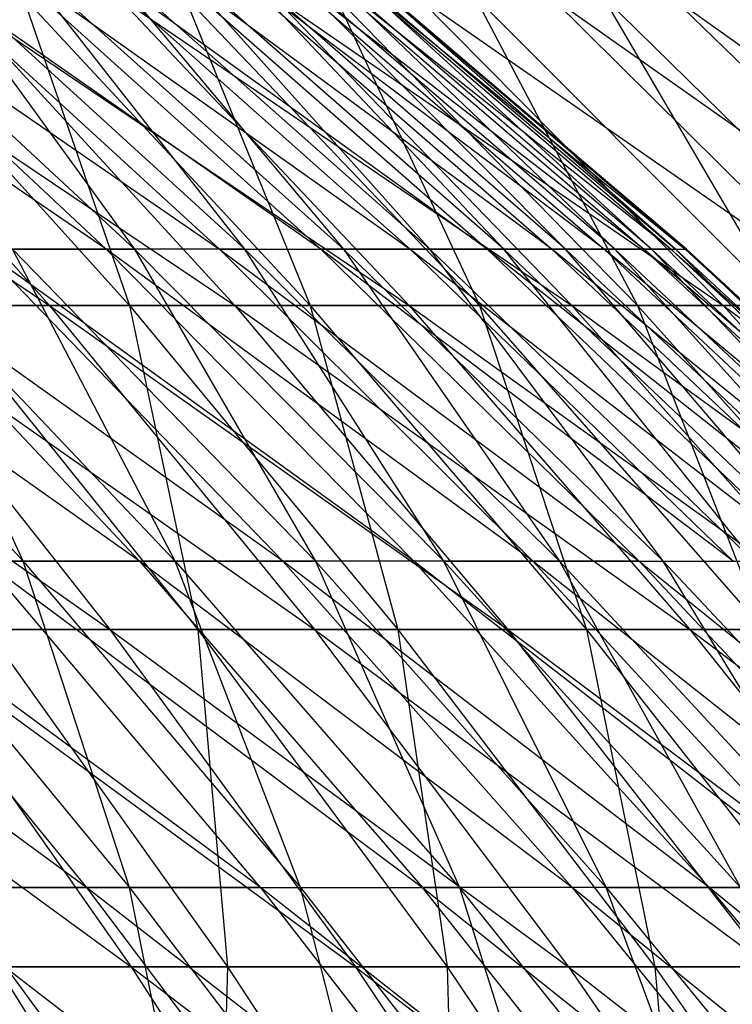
# Model space of a CAD drawing. Extents: x -125 to 125, y -143 to 0.
# Tile 347 of 406: x 32.74 to 36.61, y -42.92 to -37.58. Entities that reach past the tile are written whole.
import ezdxf

# ---------------------------------------------------------------- set-up
doc = ezdxf.new("R2010")
doc.units = 0
doc.header["$LTSCALE"] = 25.4
doc.layers.get('0').update_dxf_attribs({"linetype": 'CONTINUOUS'})

# ---------------------------------------------------------------- blocks, each defined once
blk = doc.blocks.new('NL2500027000_STL_3')
at = {"color": 0}
for p, q in [((33.2087, -38.8231, 14.8213), (30.8309, -37.2067, 15.4064)), ((33.2087, -38.8231, 14.8213), (30.8309, -37.2067, 15.4064)), ((31.4736, -37.2067, 14.0469), (33.2087, -38.8231, 14.8213)), ((31.4736, -37.2067, 14.0469), (33.2087, -38.8231, 14.8213)), ((31.4736, -37.2067, 14.0469), (33.8236, -38.8231, 13.3586)), ((31.4736, -37.2067, 14.0469), (33.8236, -38.8231, 13.3586)), ((31.6197, -37.2067, -13.7148), (33.3628, -38.8231, -14.4709)), ((31.6197, -37.2067, -13.7148), (33.3628, -38.8231, -14.4709)), ((34.3741, -38.8231, 11.8705), (32.0563, -37.2067, 12.6606)), ((33.8236, -38.8231, 13.3586), (32.0563, -37.2067, 12.6606)), ((34.3741, -38.8231, 11.8705), (32.0563, -37.2067, 12.6606)), ((33.8236, -38.8231, 13.3586), (32.0563, -37.2067, 12.6606)), ((33.9623, -38.8231, -13.0019), (32.1878, -37.2067, -12.3225)), ((32.1878, -37.2067, -12.3225), (33.3628, -38.8231, -14.4709)), ((33.9623, -38.8231, -13.0019), (32.1878, -37.2067, -12.3225)), ((32.1878, -37.2067, -12.3225), (33.3628, -38.8231, -14.4709)), ((32.5781, -37.2067, 11.2503), (34.3741, -38.8231, 11.8705)), ((32.5781, -37.2067, 11.2503), (34.3741, -38.8231, 11.8705)), ((32.5781, -37.2067, 11.2503), (34.8591, -38.8231, 10.3599)), ((32.5781, -37.2067, 11.2503), (34.8591, -38.8231, 10.3599)), ((33.9623, -38.8231, -13.0019), (32.6947, -37.2067, -10.9068)), ((32.6947, -37.2067, -10.9068), (34.4971, -38.8231, -11.5081)), ((32.6947, -37.2067, -10.9068), (34.4971, -38.8231, -11.5081)), ((33.9623, -38.8231, -13.0019), (32.6947, -37.2067, -10.9068)), ((35.2779, -38.8231, 8.8295), (33.0378, -37.2067, 9.8186)), ((33.0378, -37.2067, 9.8186), (34.8591, -38.8231, 10.3599)), ((33.0378, -37.2067, 9.8186), (34.8591, -38.8231, 10.3599)), ((35.2779, -38.8231, 8.8295), (33.0378, -37.2067, 9.8186)), ((33.1393, -37.2067, -9.4703), (34.4971, -38.8231, -11.5081)), ((34.9663, -38.8231, -9.9924), (33.1393, -37.2067, -9.4703)), ((34.9663, -38.8231, -9.9924), (33.1393, -37.2067, -9.4703)), ((33.1393, -37.2067, -9.4703), (34.4971, -38.8231, -11.5081)), ((35.6294, -38.8231, 7.2823), (33.4346, -37.2067, 8.3681)), ((33.4346, -37.2067, 8.3681), (35.2779, -38.8231, 8.8295)), ((33.4346, -37.2067, 8.3681), (35.2779, -38.8231, 8.8295)), ((35.6294, -38.8231, 7.2823), (33.4346, -37.2067, 8.3681)), ((34.9663, -38.8231, -9.9924), (33.5208, -37.2067, -8.0158)), ((34.9663, -38.8231, -9.9924), (33.5208, -37.2067, -8.0158)), ((35.3688, -38.8231, -8.4577), (33.5208, -37.2067, -8.0158)), ((35.3688, -38.8231, -8.4577), (33.5208, -37.2067, -8.0158)), ((35.9132, -38.8231, 5.7212), (33.7678, -37.2067, 6.9018)), ((33.7678, -37.2067, 6.9018), (35.6294, -38.8231, 7.2823)), ((33.7678, -37.2067, 6.9018), (35.6294, -38.8231, 7.2823)), ((35.9132, -38.8231, 5.7212), (33.7678, -37.2067, 6.9018)), ((35.3688, -38.8231, -8.4577), (33.8386, -37.2067, -6.546)), ((35.3688, -38.8231, -8.4577), (33.8386, -37.2067, -6.546)), ((35.7041, -38.8231, -6.9069), (33.8386, -37.2067, -6.546)), ((35.7041, -38.8231, -6.9069), (33.8386, -37.2067, -6.546)), ((36.1285, -38.8231, 4.1492), (34.0367, -37.2067, 5.4223)), ((34.0367, -37.2067, 5.4223), (35.9132, -38.8231, 5.7212)), ((34.0367, -37.2067, 5.4223), (35.9132, -38.8231, 5.7212)), ((36.1285, -38.8231, 4.1492), (34.0367, -37.2067, 5.4223)), ((35.7041, -38.8231, -6.9069), (34.0919, -37.2067, -5.0637)), ((35.7041, -38.8231, -6.9069), (34.0919, -37.2067, -5.0637)), ((35.9714, -38.8231, -5.3429), (34.0919, -37.2067, -5.0637)), ((35.9714, -38.8231, -5.3429), (34.0919, -37.2067, -5.0637)), ((36.2751, -38.8231, 2.5694), (34.2408, -37.2067, 3.9325)), ((34.2408, -37.2067, 3.9325), (36.1285, -38.8231, 4.1492)), ((34.2408, -37.2067, 3.9325), (36.1285, -38.8231, 4.1492)), ((36.2751, -38.8231, 2.5694), (34.2408, -37.2067, 3.9325)), ((35.9714, -38.8231, -5.3429), (34.2803, -37.2067, -3.5718)), ((35.9714, -38.8231, -5.3429), (34.2803, -37.2067, -3.5718)), ((36.1702, -38.8231, -3.7688), (34.2803, -37.2067, -3.5718)), ((36.1702, -38.8231, -3.7688), (34.2803, -37.2067, -3.5718)), ((36.2751, -38.8231, 2.5694), (34.3798, -37.2067, 2.4351)), ((34.3798, -37.2067, 2.4351), (36.3527, -38.8231, 0.9846)), ((36.2751, -38.8231, 2.5694), (34.3798, -37.2067, 2.4351)), ((34.3798, -37.2067, 2.4351), (36.3527, -38.8231, 0.9846)), ((34.4035, -37.2067, -2.0732), (36.3002, -38.8231, -2.1874)), ((36.1702, -38.8231, -3.7688), (34.4035, -37.2067, -2.0732)), ((36.1702, -38.8231, -3.7688), (34.4035, -37.2067, -2.0732)), ((34.4035, -37.2067, -2.0732), (36.3002, -38.8231, -2.1874)), ((36.361, -38.8231, -0.602), (34.4533, -37.2067, 0.9332)), ((34.4533, -37.2067, 0.9332), (36.3527, -38.8231, 0.9846)), ((34.4533, -37.2067, 0.9332), (36.3527, -38.8231, 0.9846)), ((36.361, -38.8231, -0.602), (34.4533, -37.2067, 0.9332)), ((36.3002, -38.8231, -2.1874), (34.4612, -37.2067, -0.5705)), ((34.4612, -37.2067, -0.5705), (36.361, -38.8231, -0.602)), ((34.4612, -37.2067, -0.5705), (36.361, -38.8231, -0.602)), ((36.3002, -38.8231, -2.1874), (34.4612, -37.2067, -0.5705)), ((30.388, -37.4489, 24.7565), (32.9014, -39.1303, 24.5712)), ((30.388, -37.4489, 24.7565), (32.9014, -39.1303, 24.5712)), ((31.4047, -37.4489, 23.4534), (33.908, -39.1303, 23.1624)), ((31.4047, -37.4489, 23.4534), (33.908, -39.1303, 23.1624)), ((31.4047, -37.4489, 23.4534), (32.9014, -39.1303, 24.5712)), ((31.4047, -37.4489, 23.4534), (32.9014, -39.1303, 24.5712)), ((31.8182, -37.4489, -22.8893), (33.3347, -39.1303, -23.9802)), ((31.8182, -37.4489, -22.8893), (33.3347, -39.1303, -23.9802)), ((32.3655, -37.4489, 22.1087), (34.8543, -39.1303, 21.7123)), ((32.3655, -37.4489, 22.1087), (34.8543, -39.1303, 21.7123)), ((32.3655, -37.4489, 22.1087), (33.908, -39.1303, 23.1624)), ((32.3655, -37.4489, 22.1087), (33.908, -39.1303, 23.1624)), ((32.7548, -37.4489, -21.5276), (33.3347, -39.1303, -23.9802)), ((32.7548, -37.4489, -21.5276), (33.3347, -39.1303, -23.9802)), ((32.7548, -37.4489, -21.5276), (34.316, -39.1303, -22.5536)), ((32.7548, -37.4489, -21.5276), (34.316, -39.1303, -22.5536)), ((33.2687, -37.4489, 20.7246), (35.7386, -39.1303, 20.2237)), ((33.2687, -37.4489, 20.7246), (35.7386, -39.1303, 20.2237)), ((33.2687, -37.4489, 20.7246), (34.8543, -39.1303, 21.7123)), ((33.2687, -37.4489, 20.7246), (34.8543, -39.1303, 21.7123)), ((33.6333, -37.4489, -20.1276), (34.316, -39.1303, -22.5536)), ((33.6333, -37.4489, -20.1276), (34.316, -39.1303, -22.5536)), ((33.6333, -37.4489, -20.1276), (35.2362, -39.1303, -21.0869)), ((33.6333, -37.4489, -20.1276), (35.2362, -39.1303, -21.0869)), ((34.1128, -37.4489, 19.3037), (36.5594, -39.1303, 18.6991)), ((34.1128, -37.4489, 19.3037), (36.5594, -39.1303, 18.6991)), ((34.1128, -37.4489, 19.3037), (35.7386, -39.1303, 20.2237)), ((34.1128, -37.4489, 19.3037), (35.7386, -39.1303, 20.2237)), ((34.4519, -37.4489, -18.6918), (35.2362, -39.1303, -21.0869)), ((34.4519, -37.4489, -18.6918), (35.2362, -39.1303, -21.0869)), ((34.4519, -37.4489, -18.6918), (36.0939, -39.1303, -19.5827)), ((34.4519, -37.4489, -18.6918), (36.0939, -39.1303, -19.5827)), ((34.8963, -37.4489, 17.8484), (37.3152, -39.1303, 17.1413)), ((34.8963, -37.4489, 17.8484), (37.3152, -39.1303, 17.1413)), ((34.8963, -37.4489, 17.8484), (36.5594, -39.1303, 18.6991)), ((34.8963, -37.4489, 17.8484), (36.5594, -39.1303, 18.6991)), ((35.2092, -37.4489, -17.2229), (36.0939, -39.1303, -19.5827)), ((35.2092, -37.4489, -17.2229), (36.0939, -39.1303, -19.5827)), ((35.2092, -37.4489, -17.2229), (36.8873, -39.1303, -18.0437)), ((35.2092, -37.4489, -17.2229), (36.8873, -39.1303, -18.0437)), ((35.6177, -37.4489, 16.3615), (38.0047, -39.1303, 15.5529)), ((35.6177, -37.4489, 16.3615), (38.0047, -39.1303, 15.5529)), ((35.6177, -37.4489, 16.3615), (37.3152, -39.1303, 17.1413)), ((35.6177, -37.4489, 16.3615), (37.3152, -39.1303, 17.1413)), ((35.904, -37.4489, -15.7232), (36.8873, -39.1303, -18.0437)), ((35.904, -37.4489, -15.7232), (36.8873, -39.1303, -18.0437)), ((35.904, -37.4489, -15.7232), (37.6152, -39.1303, -16.4726)), ((35.904, -37.4489, -15.7232), (37.6152, -39.1303, -16.4726)), ((36.2757, -37.4489, 14.8454), (38.6265, -39.1303, 13.937)), ((36.2757, -37.4489, 14.8454), (38.6265, -39.1303, 13.937)), ((36.2757, -37.4489, 14.8454), (38.0047, -39.1303, 15.5529)), ((36.2757, -37.4489, 14.8454), (38.0047, -39.1303, 15.5529)), ((33.3904, -40.5185, 18.5479), (30.99, -38.8231, 19.0291)), ((33.3904, -40.5185, 18.5479), (30.99, -38.8231, 19.0291)), ((31.1886, -38.8231, -18.7018), (32.7581, -40.5185, -19.643)), ((31.1886, -38.8231, -18.7018), (32.7581, -40.5185, -19.643)), ((34.1676, -40.5185, 17.0737), (31.7906, -38.8231, 17.6592)), ((31.7906, -38.8231, 17.6592), (33.3904, -40.5185, 18.5479)), ((31.7906, -38.8231, 17.6592), (33.3904, -40.5185, 18.5479)), ((34.1676, -40.5185, 17.0737), (31.7906, -38.8231, 17.6592)), ((32.7581, -40.5185, -19.643), (31.9747, -38.8231, -17.3236)), ((31.9747, -38.8231, -17.3236), (33.5837, -40.5185, -18.1954)), ((31.9747, -38.8231, -17.3236), (33.5837, -40.5185, -18.1954)), ((32.7581, -40.5185, -19.643), (31.9747, -38.8231, -17.3236)), ((33.2087, -38.8231, 14.8213), (32.5306, -38.8231, 16.2557)), ((33.2087, -38.8231, 14.8213), (32.5306, -38.8231, 16.2557)), ((34.8799, -40.5185, 15.5671), (32.5306, -38.8231, 16.2557)), ((32.5306, -38.8231, 16.2557), (34.1676, -40.5185, 17.0737)), ((32.5306, -38.8231, 16.2557), (34.1676, -40.5185, 17.0737)), ((34.8799, -40.5185, 15.5671), (32.5306, -38.8231, 16.2557)), ((33.5837, -40.5185, -18.1954), (32.6999, -38.8231, -15.9124)), ((32.6999, -38.8231, -15.9124), (33.3628, -38.8231, -14.4709)), ((32.6999, -38.8231, -15.9124), (33.3628, -38.8231, -14.4709)), ((32.6999, -38.8231, -15.9124), (34.3455, -40.5185, -16.7132)), ((32.6999, -38.8231, -15.9124), (34.3455, -40.5185, -16.7132)), ((33.5837, -40.5185, -18.1954), (32.6999, -38.8231, -15.9124)), ((33.8236, -38.8231, 13.3586), (33.2087, -38.8231, 14.8213)), ((33.8236, -38.8231, 13.3586), (33.2087, -38.8231, 14.8213)), ((35.5257, -40.5185, 14.0309), (33.2087, -38.8231, 14.8213)), ((33.2087, -38.8231, 14.8213), (34.8799, -40.5185, 15.5671)), ((33.2087, -38.8231, 14.8213), (34.8799, -40.5185, 15.5671)), ((35.5257, -40.5185, 14.0309), (33.2087, -38.8231, 14.8213)), ((35.0418, -40.5185, -15.1991), (33.3628, -38.8231, -14.4709)), ((33.3628, -38.8231, -14.4709), (34.3455, -40.5185, -16.7132)), ((35.0418, -40.5185, -15.1991), (33.3628, -38.8231, -14.4709)), ((33.9623, -38.8231, -13.0019), (33.3628, -38.8231, -14.4709)), ((33.9623, -38.8231, -13.0019), (33.3628, -38.8231, -14.4709)), ((33.3628, -38.8231, -14.4709), (34.3455, -40.5185, -16.7132)), ((33.8236, -38.8231, 13.3586), (35.5257, -40.5185, 14.0309)), ((33.8236, -38.8231, 13.3586), (35.5257, -40.5185, 14.0309)), ((33.8236, -38.8231, 13.3586), (36.1039, -40.5185, 12.4679)), ((33.8236, -38.8231, 13.3586), (36.1039, -40.5185, 12.4679)), ((33.8236, -38.8231, 13.3586), (34.3741, -38.8231, 11.8705)), ((33.8236, -38.8231, 13.3586), (34.3741, -38.8231, 11.8705)), ((35.0418, -40.5185, -15.1991), (33.9623, -38.8231, -13.0019)), ((33.9623, -38.8231, -13.0019), (34.4971, -38.8231, -11.5081)), ((33.9623, -38.8231, -13.0019), (34.4971, -38.8231, -11.5081)), ((33.9623, -38.8231, -13.0019), (35.6714, -40.5185, -13.6562)), ((33.9623, -38.8231, -13.0019), (35.6714, -40.5185, -13.6562)), ((35.0418, -40.5185, -15.1991), (33.9623, -38.8231, -13.0019)), ((34.8591, -38.8231, 10.3599), (34.3741, -38.8231, 11.8705)), ((34.8591, -38.8231, 10.3599), (34.3741, -38.8231, 11.8705)), ((36.6134, -40.5185, 10.8812), (34.3741, -38.8231, 11.8705)), ((36.1039, -40.5185, 12.4679), (34.3741, -38.8231, 11.8705)), ((36.6134, -40.5185, 10.8812), (34.3741, -38.8231, 11.8705)), ((36.1039, -40.5185, 12.4679), (34.3741, -38.8231, 11.8705)), ((34.4971, -38.8231, -11.5081), (35.6714, -40.5185, -13.6562)), ((36.2331, -40.5185, -12.0872), (34.4971, -38.8231, -11.5081)), ((34.4971, -38.8231, -11.5081), (34.9663, -38.8231, -9.9924)), ((34.4971, -38.8231, -11.5081), (34.9663, -38.8231, -9.9924)), ((36.2331, -40.5185, -12.0872), (34.4971, -38.8231, -11.5081)), ((34.4971, -38.8231, -11.5081), (35.6714, -40.5185, -13.6562)), ((34.8591, -38.8231, 10.3599), (36.6134, -40.5185, 10.8812)), ((34.8591, -38.8231, 10.3599), (36.6134, -40.5185, 10.8812)), ((34.8591, -38.8231, 10.3599), (37.0532, -40.5185, 9.2738)), ((35.2779, -38.8231, 8.8295), (34.8591, -38.8231, 10.3599)), ((35.2779, -38.8231, 8.8295), (34.8591, -38.8231, 10.3599)), ((34.8591, -38.8231, 10.3599), (37.0532, -40.5185, 9.2738)), ((36.2331, -40.5185, -12.0872), (34.9663, -38.8231, -9.9924)), ((36.2331, -40.5185, -12.0872), (34.9663, -38.8231, -9.9924)), ((36.7259, -40.5185, -10.4952), (34.9663, -38.8231, -9.9924)), ((34.9663, -38.8231, -9.9924), (35.3688, -38.8231, -8.4577)), ((34.9663, -38.8231, -9.9924), (35.3688, -38.8231, -8.4577)), ((36.7259, -40.5185, -10.4952), (34.9663, -38.8231, -9.9924)), ((35.6294, -38.8231, 7.2823), (35.2779, -38.8231, 8.8295)), ((35.6294, -38.8231, 7.2823), (35.2779, -38.8231, 8.8295)), ((37.4224, -40.5185, 7.6487), (35.2779, -38.8231, 8.8295)), ((35.2779, -38.8231, 8.8295), (37.0532, -40.5185, 9.2738)), ((35.2779, -38.8231, 8.8295), (37.0532, -40.5185, 9.2738)), ((37.4224, -40.5185, 7.6487), (35.2779, -38.8231, 8.8295)), ((36.7259, -40.5185, -10.4952), (35.3688, -38.8231, -8.4577)), ((36.7259, -40.5185, -10.4952), (35.3688, -38.8231, -8.4577)), ((37.1487, -40.5185, -8.8833), (35.3688, -38.8231, -8.4577)), ((35.3688, -38.8231, -8.4577), (35.7041, -38.8231, -6.9069)), ((35.3688, -38.8231, -8.4577), (35.7041, -38.8231, -6.9069)), ((37.1487, -40.5185, -8.8833), (35.3688, -38.8231, -8.4577)), ((35.9132, -38.8231, 5.7212), (35.6294, -38.8231, 7.2823)), ((35.9132, -38.8231, 5.7212), (35.6294, -38.8231, 7.2823)), ((37.7204, -40.5185, 6.0091), (35.6294, -38.8231, 7.2823)), ((35.6294, -38.8231, 7.2823), (37.4224, -40.5185, 7.6487)), ((35.6294, -38.8231, 7.2823), (37.4224, -40.5185, 7.6487)), ((37.7204, -40.5185, 6.0091), (35.6294, -38.8231, 7.2823)), ((37.1487, -40.5185, -8.8833), (35.7041, -38.8231, -6.9069)), ((37.1487, -40.5185, -8.8833), (35.7041, -38.8231, -6.9069)), ((37.5009, -40.5185, -7.2544), (35.7041, -38.8231, -6.9069)), ((35.7041, -38.8231, -6.9069), (35.9714, -38.8231, -5.3429)), ((35.7041, -38.8231, -6.9069), (35.9714, -38.8231, -5.3429)), ((37.5009, -40.5185, -7.2544), (35.7041, -38.8231, -6.9069)), ((36.1285, -38.8231, 4.1492), (35.9132, -38.8231, 5.7212)), ((36.1285, -38.8231, 4.1492), (35.9132, -38.8231, 5.7212)), ((37.9466, -40.5185, 4.3581), (35.9132, -38.8231, 5.7212)), ((35.9132, -38.8231, 5.7212), (37.7204, -40.5185, 6.0091)), ((35.9132, -38.8231, 5.7212), (37.7204, -40.5185, 6.0091)), ((37.9466, -40.5185, 4.3581), (35.9132, -38.8231, 5.7212)), ((37.5009, -40.5185, -7.2544), (35.9714, -38.8231, -5.3429)), ((37.5009, -40.5185, -7.2544), (35.9714, -38.8231, -5.3429)), ((37.7816, -40.5185, -5.6118), (35.9714, -38.8231, -5.3429)), ((35.9714, -38.8231, -5.3429), (36.1702, -38.8231, -3.7688)), ((35.9714, -38.8231, -5.3429), (36.1702, -38.8231, -3.7688)), ((37.7816, -40.5185, -5.6118), (35.9714, -38.8231, -5.3429)), ((36.2751, -38.8231, 2.5694), (36.1285, -38.8231, 4.1492)), ((36.2751, -38.8231, 2.5694), (36.1285, -38.8231, 4.1492)), ((38.1006, -40.5185, 2.6987), (36.1285, -38.8231, 4.1492)), ((36.1285, -38.8231, 4.1492), (37.9466, -40.5185, 4.3581)), ((36.1285, -38.8231, 4.1492), (37.9466, -40.5185, 4.3581)), ((38.1006, -40.5185, 2.6987), (36.1285, -38.8231, 4.1492)), ((37.7816, -40.5185, -5.6118), (36.1702, -38.8231, -3.7688)), ((37.7816, -40.5185, -5.6118), (36.1702, -38.8231, -3.7688)), ((37.9904, -40.5185, -3.9584), (36.1702, -38.8231, -3.7688)), ((36.1702, -38.8231, -3.7688), (36.3002, -38.8231, -2.1874)), ((36.1702, -38.8231, -3.7688), (36.3002, -38.8231, -2.1874)), ((37.9904, -40.5185, -3.9584), (36.1702, -38.8231, -3.7688)), ((38.1821, -40.5185, 1.0342), (36.2751, -38.8231, 2.5694)), ((36.2751, -38.8231, 2.5694), (36.3527, -38.8231, 0.9846)), ((36.2751, -38.8231, 2.5694), (36.3527, -38.8231, 0.9846)), ((36.2751, -38.8231, 2.5694), (38.1006, -40.5185, 2.6987)), ((36.2751, -38.8231, 2.5694), (38.1006, -40.5185, 2.6987)), ((38.1821, -40.5185, 1.0342), (36.2751, -38.8231, 2.5694)), ((36.3002, -38.8231, -2.1874), (36.361, -38.8231, -0.602)), ((36.3002, -38.8231, -2.1874), (36.361, -38.8231, -0.602)), ((36.3002, -38.8231, -2.1874), (38.1269, -40.5185, -2.2975)), ((37.9904, -40.5185, -3.9584), (36.3002, -38.8231, -2.1874)), ((37.9904, -40.5185, -3.9584), (36.3002, -38.8231, -2.1874)), ((36.3002, -38.8231, -2.1874), (38.1269, -40.5185, -2.2975)), ((38.1821, -40.5185, 1.0342), (36.3527, -38.8231, 0.9846)), ((36.3527, -38.8231, 0.9846), (38.1908, -40.5185, -0.6323)), ((38.1821, -40.5185, 1.0342), (36.3527, -38.8231, 0.9846)), ((36.361, -38.8231, -0.602), (36.3527, -38.8231, 0.9846)), ((36.361, -38.8231, -0.602), (36.3527, -38.8231, 0.9846)), ((36.3527, -38.8231, 0.9846), (38.1908, -40.5185, -0.6323)), ((38.1269, -40.5185, -2.2975), (36.361, -38.8231, -0.602)), ((36.361, -38.8231, -0.602), (38.1908, -40.5185, -0.6323)), ((36.361, -38.8231, -0.602), (38.1908, -40.5185, -0.6323)), ((38.1269, -40.5185, -2.2975), (36.361, -38.8231, -0.602)), ((30.7146, -39.1303, 27.2554), (33.2288, -40.8884, 27.0708)), ((30.7146, -39.1303, 27.2554), (33.2288, -40.8884, 27.0708)), ((31.8363, -39.1303, 25.9364), (32.9014, -39.1303, 24.5712)), ((31.8363, -39.1303, 25.9364), (32.9014, -39.1303, 24.5712)), ((31.8363, -39.1303, 25.9364), (34.3405, -40.8884, 25.6459)), ((31.8363, -39.1303, 25.9364), (34.3405, -40.8884, 25.6459)), ((31.8363, -39.1303, 25.9364), (33.2288, -40.8884, 27.0708)), ((31.8363, -39.1303, 25.9364), (33.2288, -40.8884, 27.0708)), ((33.3347, -39.1303, -23.9802), (32.2941, -39.1303, -25.3641)), ((32.2941, -39.1303, -25.3641), (33.7066, -40.8884, -26.4735)), ((32.2941, -39.1303, -25.3641), (33.7066, -40.8884, -26.4735)), ((33.3347, -39.1303, -23.9802), (32.2941, -39.1303, -25.3641)), ((32.9014, -39.1303, 24.5712), (33.908, -39.1303, 23.1624)), ((32.9014, -39.1303, 24.5712), (33.908, -39.1303, 23.1624)), ((32.9014, -39.1303, 24.5712), (35.3911, -40.8884, 24.1754)), ((32.9014, -39.1303, 24.5712), (35.3911, -40.8884, 24.1754)), ((32.9014, -39.1303, 24.5712), (34.3405, -40.8884, 25.6459)), ((32.9014, -39.1303, 24.5712), (34.3405, -40.8884, 25.6459)), ((34.316, -39.1303, -22.5536), (33.3347, -39.1303, -23.9802)), ((33.3347, -39.1303, -23.9802), (33.7066, -40.8884, -26.4735)), ((33.3347, -39.1303, -23.9802), (33.7066, -40.8884, -26.4735)), ((33.3347, -39.1303, -23.9802), (34.7926, -40.8884, -25.029)), ((33.3347, -39.1303, -23.9802), (34.7926, -40.8884, -25.029)), ((34.316, -39.1303, -22.5536), (33.3347, -39.1303, -23.9802)), ((33.908, -39.1303, 23.1624), (34.8543, -39.1303, 21.7123)), ((33.908, -39.1303, 23.1624), (34.8543, -39.1303, 21.7123)), ((33.908, -39.1303, 23.1624), (36.3788, -40.8884, 22.662)), ((33.908, -39.1303, 23.1624), (36.3788, -40.8884, 22.662)), ((33.908, -39.1303, 23.1624), (35.3911, -40.8884, 24.1754)), ((33.908, -39.1303, 23.1624), (35.3911, -40.8884, 24.1754)), ((35.2362, -39.1303, -21.0869), (34.316, -39.1303, -22.5536)), ((34.316, -39.1303, -22.5536), (34.7926, -40.8884, -25.029)), ((34.316, -39.1303, -22.5536), (34.7926, -40.8884, -25.029)), ((34.316, -39.1303, -22.5536), (35.8169, -40.8884, -23.54)), ((34.316, -39.1303, -22.5536), (35.8169, -40.8884, -23.54)), ((35.2362, -39.1303, -21.0869), (34.316, -39.1303, -22.5536)), ((34.8543, -39.1303, 21.7123), (35.7386, -39.1303, 20.2237)), ((34.8543, -39.1303, 21.7123), (35.7386, -39.1303, 20.2237)), ((34.8543, -39.1303, 21.7123), (37.3018, -40.8884, 21.1082)), ((34.8543, -39.1303, 21.7123), (37.3018, -40.8884, 21.1082)), ((34.8543, -39.1303, 21.7123), (36.3788, -40.8884, 22.662)), ((34.8543, -39.1303, 21.7123), (36.3788, -40.8884, 22.662)), ((36.0939, -39.1303, -19.5827), (35.2362, -39.1303, -21.0869)), ((35.2362, -39.1303, -21.0869), (35.8169, -40.8884, -23.54)), ((35.2362, -39.1303, -21.0869), (35.8169, -40.8884, -23.54)), ((35.2362, -39.1303, -21.0869), (36.7774, -40.8884, -22.0092)), ((35.2362, -39.1303, -21.0869), (36.7774, -40.8884, -22.0092)), ((36.0939, -39.1303, -19.5827), (35.2362, -39.1303, -21.0869)), ((35.7386, -39.1303, 20.2237), (36.5594, -39.1303, 18.6991)), ((35.7386, -39.1303, 20.2237), (36.5594, -39.1303, 18.6991)), ((35.7386, -39.1303, 20.2237), (38.1585, -40.8884, 19.517)), ((35.7386, -39.1303, 20.2237), (38.1585, -40.8884, 19.517)), ((35.7386, -39.1303, 20.2237), (37.3018, -40.8884, 21.1082)), ((35.7386, -39.1303, 20.2237), (37.3018, -40.8884, 21.1082)), ((36.8873, -39.1303, -18.0437), (36.0939, -39.1303, -19.5827)), ((36.0939, -39.1303, -19.5827), (36.7774, -40.8884, -22.0092)), ((36.0939, -39.1303, -19.5827), (36.7774, -40.8884, -22.0092)), ((36.0939, -39.1303, -19.5827), (37.6725, -40.8884, -20.4392)), ((36.0939, -39.1303, -19.5827), (37.6725, -40.8884, -20.4392)), ((36.8873, -39.1303, -18.0437), (36.0939, -39.1303, -19.5827)), ((36.5594, -39.1303, 18.6991), (37.3152, -39.1303, 17.1413)), ((36.5594, -39.1303, 18.6991), (37.3152, -39.1303, 17.1413)), ((36.5594, -39.1303, 18.6991), (38.9473, -40.8884, 17.891)), ((36.5594, -39.1303, 18.6991), (38.9473, -40.8884, 17.891)), ((36.5594, -39.1303, 18.6991), (38.1585, -40.8884, 19.517)), ((36.5594, -39.1303, 18.6991), (38.1585, -40.8884, 19.517)), ((33.1023, -42.2896, 22.3711), (30.6837, -40.5185, 22.7475)), ((33.1023, -42.2896, 22.3711), (30.6837, -40.5185, 22.7475)), ((34.0466, -42.2896, 20.9059), (31.6468, -40.5185, 21.3874)), ((31.6468, -40.5185, 21.3874), (33.1023, -42.2896, 22.3711)), ((31.6468, -40.5185, 21.3874), (33.1023, -42.2896, 22.3711)), ((34.0466, -42.2896, 20.9059), (31.6468, -40.5185, 21.3874)), ((31.8701, -40.5185, -21.0532), (32.7581, -40.5185, -19.643)), ((31.8701, -40.5185, -21.0532), (32.7581, -40.5185, -19.643)), ((31.8701, -40.5185, -21.0532), (33.3359, -42.2896, -22.0215)), ((31.8701, -40.5185, -21.0532), (33.3359, -42.2896, -22.0215)), ((34.0466, -42.2896, 20.9059), (32.5495, -40.5185, 19.9867)), ((32.5495, -40.5185, 19.9867), (34.9261, -42.2896, 19.4009)), ((34.0466, -42.2896, 20.9059), (32.5495, -40.5185, 19.9867)), ((33.3904, -40.5185, 18.5479), (32.5495, -40.5185, 19.9867)), ((33.3904, -40.5185, 18.5479), (32.5495, -40.5185, 19.9867)), ((32.5495, -40.5185, 19.9867), (34.9261, -42.2896, 19.4009)), ((33.3359, -42.2896, -22.0215), (32.7581, -40.5185, -19.643)), ((32.7581, -40.5185, -19.643), (33.5837, -40.5185, -18.1954)), ((32.7581, -40.5185, -19.643), (33.5837, -40.5185, -18.1954)), ((32.7581, -40.5185, -19.643), (34.2648, -42.2896, -20.5464)), ((32.7581, -40.5185, -19.643), (34.2648, -42.2896, -20.5464)), ((33.3359, -42.2896, -22.0215), (32.7581, -40.5185, -19.643)), ((34.1676, -40.5185, 17.0737), (33.3904, -40.5185, 18.5479)), ((34.1676, -40.5185, 17.0737), (33.3904, -40.5185, 18.5479)), ((35.7391, -42.2896, 17.859), (33.3904, -40.5185, 18.5479)), ((33.3904, -40.5185, 18.5479), (34.9261, -42.2896, 19.4009)), ((33.3904, -40.5185, 18.5479), (34.9261, -42.2896, 19.4009)), ((35.7391, -42.2896, 17.859), (33.3904, -40.5185, 18.5479)), ((34.2648, -42.2896, -20.5464), (33.5837, -40.5185, -18.1954)), ((33.5837, -40.5185, -18.1954), (34.3455, -40.5185, -16.7132)), ((33.5837, -40.5185, -18.1954), (34.3455, -40.5185, -16.7132)), ((33.5837, -40.5185, -18.1954), (35.1284, -42.2896, -19.0323)), ((33.5837, -40.5185, -18.1954), (35.1284, -42.2896, -19.0323)), ((34.2648, -42.2896, -20.5464), (33.5837, -40.5185, -18.1954)), ((34.8799, -40.5185, 15.5671), (34.1676, -40.5185, 17.0737)), ((34.8799, -40.5185, 15.5671), (34.1676, -40.5185, 17.0737)), ((36.4841, -42.2896, 16.2831), (34.1676, -40.5185, 17.0737)), ((34.1676, -40.5185, 17.0737), (35.7391, -42.2896, 17.859)), ((34.1676, -40.5185, 17.0737), (35.7391, -42.2896, 17.859)), ((36.4841, -42.2896, 16.2831), (34.1676, -40.5185, 17.0737)), ((35.9251, -42.2896, -17.4819), (34.3455, -40.5185, -16.7132)), ((34.3455, -40.5185, -16.7132), (35.1284, -42.2896, -19.0323)), ((35.9251, -42.2896, -17.4819), (34.3455, -40.5185, -16.7132)), ((35.0418, -40.5185, -15.1991), (34.3455, -40.5185, -16.7132)), ((35.0418, -40.5185, -15.1991), (34.3455, -40.5185, -16.7132)), ((34.3455, -40.5185, -16.7132), (35.1284, -42.2896, -19.0323)), ((35.5257, -40.5185, 14.0309), (34.8799, -40.5185, 15.5671)), ((35.5257, -40.5185, 14.0309), (34.8799, -40.5185, 15.5671)), ((37.1596, -42.2896, 14.6762), (34.8799, -40.5185, 15.5671)), ((34.8799, -40.5185, 15.5671), (36.4841, -42.2896, 16.2831)), ((34.8799, -40.5185, 15.5671), (36.4841, -42.2896, 16.2831)), ((37.1596, -42.2896, 14.6762), (34.8799, -40.5185, 15.5671)), ((35.9251, -42.2896, -17.4819), (35.0418, -40.5185, -15.1991)), ((35.0418, -40.5185, -15.1991), (35.6714, -40.5185, -13.6562)), ((35.0418, -40.5185, -15.1991), (35.6714, -40.5185, -13.6562)), ((35.0418, -40.5185, -15.1991), (36.6535, -42.2896, -15.8982)), ((35.0418, -40.5185, -15.1991), (36.6535, -42.2896, -15.8982)), ((35.9251, -42.2896, -17.4819), (35.0418, -40.5185, -15.1991)), ((36.1039, -40.5185, 12.4679), (35.5257, -40.5185, 14.0309)), ((36.1039, -40.5185, 12.4679), (35.5257, -40.5185, 14.0309)), ((37.7644, -42.2896, 13.0413), (35.5257, -40.5185, 14.0309)), ((35.5257, -40.5185, 14.0309), (37.1596, -42.2896, 14.6762)), ((35.5257, -40.5185, 14.0309), (37.1596, -42.2896, 14.6762)), ((37.7644, -42.2896, 13.0413), (35.5257, -40.5185, 14.0309)), ((35.6714, -40.5185, -13.6562), (36.6535, -42.2896, -15.8982)), ((37.3121, -42.2896, -14.2843), (35.6714, -40.5185, -13.6562)), ((35.6714, -40.5185, -13.6562), (36.2331, -40.5185, -12.0872)), ((35.6714, -40.5185, -13.6562), (36.2331, -40.5185, -12.0872)), ((37.3121, -42.2896, -14.2843), (35.6714, -40.5185, -13.6562)), ((35.6714, -40.5185, -13.6562), (36.6535, -42.2896, -15.8982)), ((36.1039, -40.5185, 12.4679), (37.7644, -42.2896, 13.0413)), ((36.1039, -40.5185, 12.4679), (37.7644, -42.2896, 13.0413)), ((36.1039, -40.5185, 12.4679), (38.2974, -42.2896, 11.3817)), ((36.1039, -40.5185, 12.4679), (38.2974, -42.2896, 11.3817)), ((36.1039, -40.5185, 12.4679), (36.6134, -40.5185, 10.8812)), ((36.1039, -40.5185, 12.4679), (36.6134, -40.5185, 10.8812)), ((37.3121, -42.2896, -14.2843), (36.2331, -40.5185, -12.0872)), ((37.3121, -42.2896, -14.2843), (36.2331, -40.5185, -12.0872)), ((37.8996, -42.2896, -12.6431), (36.2331, -40.5185, -12.0872)), ((36.2331, -40.5185, -12.0872), (36.7259, -40.5185, -10.4952)), ((36.2331, -40.5185, -12.0872), (36.7259, -40.5185, -10.4952)), ((37.8996, -42.2896, -12.6431), (36.2331, -40.5185, -12.0872)), ((30.8303, -40.8884, 29.7737), (33.3452, -42.7201, 29.5897)), ((30.8303, -40.8884, 29.7737), (33.3452, -42.7201, 29.5897)), ((32.058, -40.8884, 28.4475), (33.2288, -40.8884, 27.0708)), ((32.058, -40.8884, 28.4475), (33.2288, -40.8884, 27.0708)), ((32.058, -40.8884, 28.4475), (34.5629, -42.7201, 28.1577)), ((32.058, -40.8884, 28.4475), (34.5629, -42.7201, 28.1577)), ((32.058, -40.8884, 28.4475), (33.3452, -42.7201, 29.5897)), ((32.058, -40.8884, 28.4475), (33.3452, -42.7201, 29.5897)), ((33.7066, -40.8884, -26.4735), (32.5606, -40.8884, -27.8709)), ((32.5606, -40.8884, -27.8709), (33.8679, -42.7201, -28.9899)), ((32.5606, -40.8884, -27.8709), (33.8679, -42.7201, -28.9899)), ((33.7066, -40.8884, -26.4735), (32.5606, -40.8884, -27.8709)), ((33.2288, -40.8884, 27.0708), (34.3405, -40.8884, 25.6459)), ((33.2288, -40.8884, 27.0708), (34.3405, -40.8884, 25.6459)), ((33.2288, -40.8884, 27.0708), (35.7192, -42.7201, 26.6756)), ((33.2288, -40.8884, 27.0708), (35.7192, -42.7201, 26.6756)), ((33.2288, -40.8884, 27.0708), (34.5629, -42.7201, 28.1577)), ((33.2288, -40.8884, 27.0708), (34.5629, -42.7201, 28.1577)), ((34.7926, -40.8884, -25.029), (33.7066, -40.8884, -26.4735)), ((33.7066, -40.8884, -26.4735), (33.8679, -42.7201, -28.9899)), ((33.7066, -40.8884, -26.4735), (33.8679, -42.7201, -28.9899)), ((33.7066, -40.8884, -26.4735), (35.0599, -42.7201, -27.5364)), ((33.7066, -40.8884, -26.4735), (35.0599, -42.7201, -27.5364)), ((34.7926, -40.8884, -25.029), (33.7066, -40.8884, -26.4735)), ((34.3405, -40.8884, 25.6459), (35.3911, -40.8884, 24.1754)), ((34.3405, -40.8884, 25.6459), (35.3911, -40.8884, 24.1754)), ((34.3405, -40.8884, 25.6459), (36.812, -42.7201, 25.1461)), ((34.3405, -40.8884, 25.6459), (36.812, -42.7201, 25.1461)), ((34.3405, -40.8884, 25.6459), (35.7192, -42.7201, 26.6756)), ((34.3405, -40.8884, 25.6459), (35.7192, -42.7201, 26.6756)), ((35.8169, -40.8884, -23.54), (34.7926, -40.8884, -25.029)), ((34.7926, -40.8884, -25.029), (35.0599, -42.7201, -27.5364)), ((34.7926, -40.8884, -25.029), (35.0599, -42.7201, -27.5364)), ((34.7926, -40.8884, -25.029), (36.1896, -42.7201, -26.0339)), ((34.7926, -40.8884, -25.029), (36.1896, -42.7201, -26.0339)), ((35.8169, -40.8884, -23.54), (34.7926, -40.8884, -25.029)), ((35.3911, -40.8884, 24.1754), (36.3788, -40.8884, 22.662)), ((35.3911, -40.8884, 24.1754), (36.3788, -40.8884, 22.662)), ((35.3911, -40.8884, 24.1754), (37.8394, -42.7201, 23.5719)), ((35.3911, -40.8884, 24.1754), (37.8394, -42.7201, 23.5719)), ((35.3911, -40.8884, 24.1754), (36.812, -42.7201, 25.1461)), ((35.3911, -40.8884, 24.1754), (36.812, -42.7201, 25.1461)), ((36.7774, -40.8884, -22.0092), (35.8169, -40.8884, -23.54)), ((35.8169, -40.8884, -23.54), (36.1896, -42.7201, -26.0339)), ((35.8169, -40.8884, -23.54), (36.1896, -42.7201, -26.0339)), ((35.8169, -40.8884, -23.54), (37.2549, -42.7201, -24.4852)), ((35.8169, -40.8884, -23.54), (37.2549, -42.7201, -24.4852)), ((36.7774, -40.8884, -22.0092), (35.8169, -40.8884, -23.54)), ((36.3788, -40.8884, 22.662), (37.3018, -40.8884, 21.1082)), ((36.3788, -40.8884, 22.662), (37.3018, -40.8884, 21.1082)), ((36.3788, -40.8884, 22.662), (38.7994, -42.7201, 21.9557)), ((36.3788, -40.8884, 22.662), (38.7994, -42.7201, 21.9557)), ((36.3788, -40.8884, 22.662), (37.8394, -42.7201, 23.5719)), ((36.3788, -40.8884, 22.662), (37.8394, -42.7201, 23.5719)), ((33.1023, -42.2896, 22.3711), (32.095, -42.2896, 23.7937)), ((33.1023, -42.2896, 22.3711), (32.095, -42.2896, 23.7937)), ((34.4945, -44.1335, 23.312), (32.095, -42.2896, 23.7937)), ((34.4945, -44.1335, 23.312), (32.095, -42.2896, 23.7937)), ((32.3436, -42.2896, -23.4546), (33.3359, -42.2896, -22.0215)), ((32.3436, -42.2896, -23.4546), (33.3359, -42.2896, -22.0215)), ((32.3436, -42.2896, -23.4546), (33.7039, -44.1335, -24.4411)), ((32.3436, -42.2896, -23.4546), (33.7039, -44.1335, -24.4411)), ((34.0466, -42.2896, 20.9059), (33.1023, -42.2896, 22.3711)), ((34.0466, -42.2896, 20.9059), (33.1023, -42.2896, 22.3711)), ((35.4785, -44.1335, 21.7852), (33.1023, -42.2896, 22.3711)), ((33.1023, -42.2896, 22.3711), (34.4945, -44.1335, 23.312)), ((33.1023, -42.2896, 22.3711), (34.4945, -44.1335, 23.312)), ((35.4785, -44.1335, 21.7852), (33.1023, -42.2896, 22.3711)), ((33.7039, -44.1335, -24.4411), (33.3359, -42.2896, -22.0215)), ((33.3359, -42.2896, -22.0215), (34.2648, -42.2896, -20.5464)), ((33.3359, -42.2896, -22.0215), (34.2648, -42.2896, -20.5464)), ((33.3359, -42.2896, -22.0215), (34.738, -44.1335, -22.9476)), ((33.3359, -42.2896, -22.0215), (34.738, -44.1335, -22.9476)), ((33.7039, -44.1335, -24.4411), (33.3359, -42.2896, -22.0215)), ((36.395, -44.1335, 20.2169), (34.0466, -42.2896, 20.9059)), ((34.0466, -42.2896, 20.9059), (34.9261, -42.2896, 19.4009)), ((34.0466, -42.2896, 20.9059), (34.9261, -42.2896, 19.4009)), ((34.0466, -42.2896, 20.9059), (35.4785, -44.1335, 21.7852)), ((34.0466, -42.2896, 20.9059), (35.4785, -44.1335, 21.7852)), ((36.395, -44.1335, 20.2169), (34.0466, -42.2896, 20.9059)), ((34.738, -44.1335, -22.9476), (34.2648, -42.2896, -20.5464)), ((34.2648, -42.2896, -20.5464), (35.1284, -42.2896, -19.0323)), ((34.2648, -42.2896, -20.5464), (35.1284, -42.2896, -19.0323)), ((34.2648, -42.2896, -20.5464), (35.7059, -44.1335, -21.4106)), ((34.2648, -42.2896, -20.5464), (35.7059, -44.1335, -21.4106)), ((34.738, -44.1335, -22.9476), (34.2648, -42.2896, -20.5464)), ((36.395, -44.1335, 20.2169), (34.9261, -42.2896, 19.4009)), ((34.9261, -42.2896, 19.4009), (37.2422, -44.1335, 18.6101)), ((36.395, -44.1335, 20.2169), (34.9261, -42.2896, 19.4009)), ((35.7391, -42.2896, 17.859), (34.9261, -42.2896, 19.4009)), ((35.7391, -42.2896, 17.859), (34.9261, -42.2896, 19.4009)), ((34.9261, -42.2896, 19.4009), (37.2422, -44.1335, 18.6101)), ((36.6058, -44.1335, -19.8327), (35.1284, -42.2896, -19.0323)), ((35.1284, -42.2896, -19.0323), (35.7059, -44.1335, -21.4106)), ((36.6058, -44.1335, -19.8327), (35.1284, -42.2896, -19.0323)), ((35.9251, -42.2896, -17.4819), (35.1284, -42.2896, -19.0323)), ((35.9251, -42.2896, -17.4819), (35.1284, -42.2896, -19.0323)), ((35.1284, -42.2896, -19.0323), (35.7059, -44.1335, -21.4106)), ((36.4841, -42.2896, 16.2831), (35.7391, -42.2896, 17.859)), ((36.4841, -42.2896, 16.2831), (35.7391, -42.2896, 17.859)), ((38.0185, -44.1335, 16.9679), (35.7391, -42.2896, 17.859)), ((35.7391, -42.2896, 17.859), (37.2422, -44.1335, 18.6101)), ((35.7391, -42.2896, 17.859), (37.2422, -44.1335, 18.6101)), ((38.0185, -44.1335, 16.9679), (35.7391, -42.2896, 17.859)), ((36.6058, -44.1335, -19.8327), (35.9251, -42.2896, -17.4819)), ((35.9251, -42.2896, -17.4819), (36.6535, -42.2896, -15.8982)), ((35.9251, -42.2896, -17.4819), (36.6535, -42.2896, -15.8982)), ((35.9251, -42.2896, -17.4819), (37.436, -44.1335, -18.2171)), ((35.9251, -42.2896, -17.4819), (37.436, -44.1335, -18.2171)), ((36.6058, -44.1335, -19.8327), (35.9251, -42.2896, -17.4819)), ((37.1596, -42.2896, 14.6762), (36.4841, -42.2896, 16.2831)), ((37.1596, -42.2896, 14.6762), (36.4841, -42.2896, 16.2831)), ((38.7225, -44.1335, 15.2934), (36.4841, -42.2896, 16.2831)), ((36.4841, -42.2896, 16.2831), (38.0185, -44.1335, 16.9679)), ((36.4841, -42.2896, 16.2831), (38.0185, -44.1335, 16.9679)), ((38.7225, -44.1335, 15.2934), (36.4841, -42.2896, 16.2831)), ((32.0681, -42.7201, 30.9691), (33.3452, -42.7201, 29.5897)), ((32.0681, -42.7201, 30.9691), (33.3452, -42.7201, 29.5897)), ((33.8679, -42.7201, -28.9899), (32.6157, -42.7201, -30.3919)), ((32.6157, -42.7201, -30.3919), (33.8174, -44.6224, -31.5117)), ((32.6157, -42.7201, -30.3919), (33.8174, -44.6224, -31.5117)), ((33.8679, -42.7201, -28.9899), (32.6157, -42.7201, -30.3919)), ((33.3452, -42.7201, 29.5897), (34.5629, -42.7201, 28.1577)), ((33.3452, -42.7201, 29.5897), (34.5629, -42.7201, 28.1577)), ((33.3452, -42.7201, 29.5897), (35.8364, -44.6224, 29.1952)), ((33.3452, -42.7201, 29.5897), (35.8364, -44.6224, 29.1952)), ((33.3452, -42.7201, 29.5897), (34.5738, -44.6224, 30.68)), ((33.3452, -42.7201, 29.5897), (34.5738, -44.6224, 30.68)), ((33.8679, -42.7201, -28.9899), (33.8174, -44.6224, -31.5117)), ((33.8679, -42.7201, -28.9899), (33.8174, -44.6224, -31.5117)), ((35.0599, -42.7201, -27.5364), (33.8679, -42.7201, -28.9899)), ((33.8679, -42.7201, -28.9899), (35.1158, -44.6224, -30.0581)), ((33.8679, -42.7201, -28.9899), (35.1158, -44.6224, -30.0581)), ((35.0599, -42.7201, -27.5364), (33.8679, -42.7201, -28.9899)), ((34.5629, -42.7201, 28.1577), (35.7192, -42.7201, 26.6756)), ((34.5629, -42.7201, 28.1577), (35.7192, -42.7201, 26.6756)), ((34.5629, -42.7201, 28.1577), (37.0353, -44.6224, 27.6585)), ((34.5629, -42.7201, 28.1577), (37.0353, -44.6224, 27.6585)), ((34.5629, -42.7201, 28.1577), (35.8364, -44.6224, 29.1952)), ((34.5629, -42.7201, 28.1577), (35.8364, -44.6224, 29.1952)), ((36.1896, -42.7201, -26.0339), (35.0599, -42.7201, -27.5364)), ((35.0599, -42.7201, -27.5364), (35.1158, -44.6224, -30.0581)), ((35.0599, -42.7201, -27.5364), (35.1158, -44.6224, -30.0581)), ((35.0599, -42.7201, -27.5364), (36.3517, -44.6224, -28.551)), ((35.0599, -42.7201, -27.5364), (36.3517, -44.6224, -28.551)), ((36.1896, -42.7201, -26.0339), (35.0599, -42.7201, -27.5364)), ((35.7192, -42.7201, 26.6756), (36.812, -42.7201, 25.1461)), ((35.7192, -42.7201, 26.6756), (36.812, -42.7201, 25.1461)), ((35.7192, -42.7201, 26.6756), (38.1684, -44.6224, 26.0726)), ((35.7192, -42.7201, 26.6756), (38.1684, -44.6224, 26.0726)), ((35.7192, -42.7201, 26.6756), (37.0353, -44.6224, 27.6585)), ((35.7192, -42.7201, 26.6756), (37.0353, -44.6224, 27.6585)), ((37.2549, -42.7201, -24.4852), (36.1896, -42.7201, -26.0339)), ((36.1896, -42.7201, -26.0339), (36.3517, -44.6224, -28.551)), ((36.1896, -42.7201, -26.0339), (36.3517, -44.6224, -28.551)), ((36.1896, -42.7201, -26.0339), (37.523, -44.6224, -26.9932)), ((36.1896, -42.7201, -26.0339), (37.523, -44.6224, -26.9932)), ((37.2549, -42.7201, -24.4852), (36.1896, -42.7201, -26.0339))]:
    blk.add_line(p, q, dxfattribs=at)

msp = doc.modelspace()

# ---------------------------------------------------------------- block references
at = {"color": 253}
msp.add_blockref('NL2500027000_STL_3', (0, 0), dxfattribs=at)

doc.saveas('drawing.dxf')
